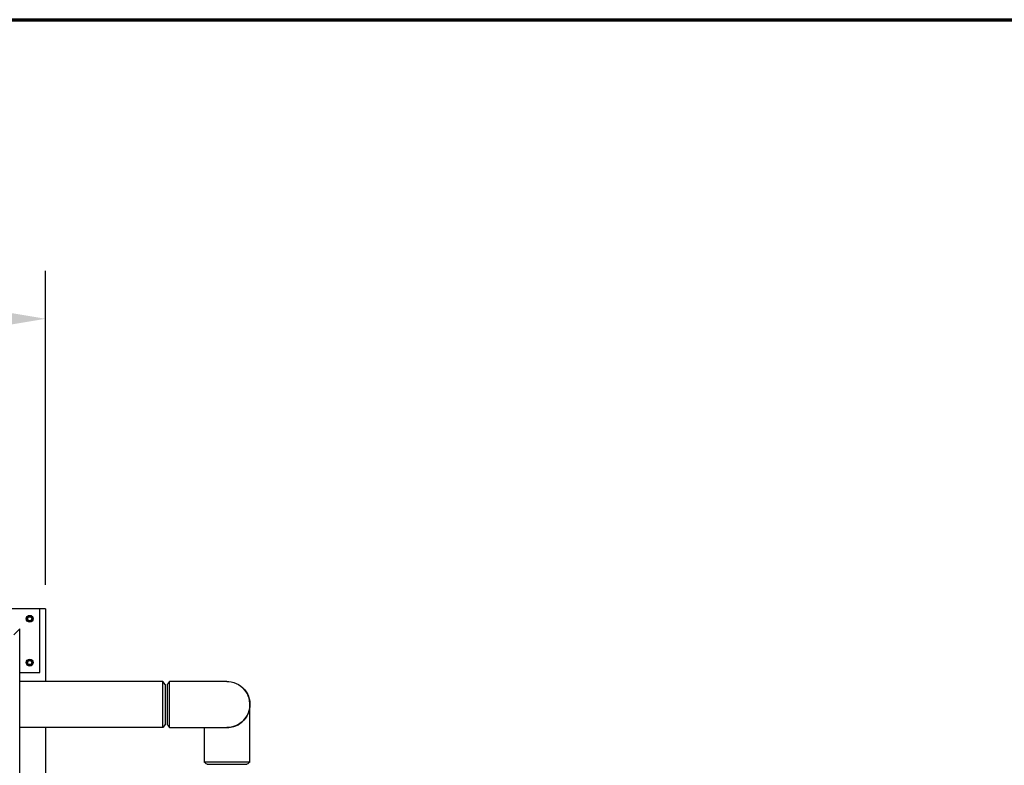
# Model space of a CAD drawing. Header units: inches. Extents: x 18 to 846, y -44 to 561.
# Tile 641 of 642: x 533 to 594, y 514 to 561. Entities that reach past the tile are written whole.
import ezdxf

# ---------------------------------------------------------------- set-up
doc = ezdxf.new("R2010")
doc.units = ezdxf.units.IN
doc.header["$LTSCALE"] = 24
doc.header["$MEASUREMENT"] = 0
for name, color, linetype, lineweight in [('Border (ANSI)', 7, 'Continuous', 70), ('Dimension (ANSI)', 7, 'Continuous', 25), ('Visible (ANSI)', 7, 'Continuous', 30)]:
    doc.layers.add(name, color=color, linetype=linetype, lineweight=lineweight)
doc.styles.add('Note Text (ANSI)', font='tahoma.ttf')
doc.dimstyles.new('SB Fraction-16 (ANSI)', dxfattribs={"dimscale": 24, "dimtxt": 0.125, "dimasz": 0.098425, "dimexe": 0.125, "dimexo": 0.0625, "dimgap": 0.031496, "dimtad": 0, "dimtih": 1, "dimtoh": 1, "dimdec": 4, "dimrnd": 1e-08, "dimzin": 0, "dimdsep": 46, "dimlunit": 5, "dimtxsty": 'Note Text (ANSI)', "dimcen": 0.09, "dimdle": 0.393701, "dimclrd": 256, "dimclre": 256, "dimclrt": 256, "dimadec": 0, "dimazin": 3, "dimtfac": 0.96, "dimtofl": 0, "dimtmove": 0, "dimatfit": 3, "dimfxl": 1, "dimfrac": 2, "dimtolj": 1, "dimtzin": 12, "dimlwd": -1, "dimlwe": -1, "dimarcsym": 0})

# ---------------------------------------------------------------- blocks, each defined once
blk = doc.blocks.new('Borders SUPERIOR BORDER')
at = {"layer": 'Border (ANSI)'}
blk.add_line((0.75, 23.375), (35.25, 23.375), dxfattribs=at)
blk = doc.blocks.new('*D17')
at = {"layer": 'Defpoints', "color": 0, "transparency": 16777216}
for p in [(534.178, 542.244), (336.178, 524.056), (534.178, 524.056)]:
    blk.add_point(p, dxfattribs=at)
at = {"layer": 'Dimension (ANSI)', "transparency": 16777216}
for p, q in [((336.178, 525.556), (336.178, 545.244)), ((534.178, 525.556), (534.178, 545.244)), ((338.541, 542.244), (431.346, 542.244)), ((531.816, 542.244), (439.011, 542.244))]:
    blk.add_line(p, q, dxfattribs=at)
for points in [[(338.541, 542.638), (338.541, 541.851), (336.178, 542.244)], [(531.816, 542.638), (531.816, 541.851), (534.178, 542.244)]]:
    blk.add_solid(points, dxfattribs=at)
at = {"layer": 'Dimension (ANSI)', "transparency": 16777216, "insert": (432.102, 543.813), "char_height": 3, "attachment_point": 1, "style": 'Note Text (ANSI)'}
blk.add_mtext('\\A1;198', dxfattribs=at)

msp = doc.modelspace()

# ---------------------------------------------------------------- linework, layer by layer
at = {"layer": 'Visible (ANSI)'}
for p, q in [((533.80343, 524.0563), (529.80343, 524.0563)), ((534.17843, 524.0563), (533.80343, 524.0563)), ((533.80343, 520.0563), (533.80343, 524.0563)), ((534.17843, 524.0563), (534.17843, 519.4938)), ((533.10043, 523.5664), (533.02243, 523.52137)), ((533.02243, 523.52137), (533.02243, 523.4313)), ((533.02243, 523.4313), (533.02243, 523.34124)), ((533.02243, 523.34124), (533.10043, 523.2962)), ((533.17843, 523.61144), (533.10043, 523.5664)), ((533.10043, 523.2962), (533.17843, 523.25117)), ((533.25643, 523.5664), (533.17843, 523.61144)), ((533.17843, 523.25117), (533.25643, 523.2962)), ((533.33443, 523.52137), (533.25643, 523.5664)), ((533.25643, 523.2962), (533.33443, 523.34124)), ((533.33443, 523.4313), (533.33443, 523.52137)), ((533.33443, 523.34124), (533.33443, 523.4313)), ((532.17843, 522.42423), (532.55343, 522.79923)), ((532.55343, 450.0563), (532.55343, 522.79923)), ((533.10043, 520.8164), (533.02243, 520.77137)), ((533.02243, 520.77137), (533.02243, 520.6813)), ((533.02243, 520.6813), (533.02243, 520.59124)), ((533.02243, 520.59124), (533.10043, 520.5462)), ((533.17843, 520.86144), (533.10043, 520.8164)), ((533.25643, 520.8164), (533.17843, 520.86144)), ((533.33443, 520.77137), (533.25643, 520.8164)), ((533.25643, 520.5462), (533.33443, 520.59124)), ((533.33443, 520.6813), (533.33443, 520.77137)), ((533.33443, 520.59124), (533.33443, 520.6813)), ((532.55343, 520.0563), (533.80343, 520.0563)), ((533.10043, 520.5462), (533.17843, 520.50117)), ((533.17843, 520.50117), (533.25643, 520.5462)), ((541.53406, 519.4938), (532.55343, 519.4938)), ((541.53406, 516.6188), (541.53406, 519.4938)), ((541.67793, 519.3063), (541.53406, 519.4938)), ((545.55022, 519.4963), (541.94532, 519.4963)), ((541.67793, 519.3063), (541.67793, 516.8063)), ((541.80293, 519.30876), (541.80293, 516.80382)), ((546.99293, 514.44869), (546.99293, 518.0536)), ((541.53406, 516.6188), (532.55343, 516.6188)), ((534.17843, 516.6188), (534.17843, 450.0563)), ((541.67793, 516.8063), (541.53406, 516.6188)), ((541.94532, 516.6163), (545.55022, 516.6163)), ((544.11293, 516.6163), (544.11293, 514.44869)), ((544.30047, 514.3063), (545.55293, 514.3063)), ((545.55293, 514.3063), (546.80541, 514.3063))]:
    msp.add_line(p, q, dxfattribs=at)
for centre, radius in [((533.17843, 523.4313), 0.216), ((533.17843, 523.4313), 0.1248), ((533.17843, 520.6813), 0.216), ((533.17843, 520.6813), 0.1248)]:
    msp.add_circle(centre, radius, dxfattribs=at)
for centre, start, end in [((533.17843, 523.4313), 120, 180), ((533.17843, 523.4313), 180, 240), ((533.17843, 523.4313), 60, 120), ((533.17843, 523.4313), 240, 300), ((533.17843, 523.4313), 0, 60), ((533.17843, 523.4313), 300, 0), ((533.17843, 520.6813), 120, 180), ((533.17843, 520.6813), 180, 240), ((533.17843, 520.6813), 60, 120), ((533.17843, 520.6813), 0, 60), ((533.17843, 520.6813), 300, 0), ((533.17843, 520.6813), 240, 300)]:
    msp.add_arc(centre, 0.156, start, end, dxfattribs=at)
for points in [[(541.80293, 519.3088), (541.85039, 519.3713), (541.89785, 519.4338), (541.94532, 519.4963)], [(541.94532, 516.6163), (541.89785, 516.6788), (541.85039, 516.7413), (541.80293, 516.8038)], [(545.4407, 516.61632), (545.47803, 516.61339), (545.51548, 516.61191), (545.55293, 516.61191)], [(544.30043, 514.3063), (544.23793, 514.35377), (544.17543, 514.40123), (544.11293, 514.44869)], [(546.99293, 514.44869), (546.93043, 514.40123), (546.86793, 514.35377), (546.80543, 514.3063)]]:
    msp.add_open_spline(points, degree=3, dxfattribs=at)
for points, knots in [([(541.94532, 516.61632), (541.94532, 516.61641), (541.94532, 516.65165), (541.94531, 516.79888), (541.94531, 516.92226), (541.94531, 517.23354), (541.94531, 517.42105), (541.9453, 517.82855), (541.9453, 518.04882), (541.9453, 518.47525), (541.94531, 518.68115), (541.94531, 519.04006), (541.94531, 519.19233), (541.94531, 519.41054), (541.94532, 519.47637), (541.94532, 519.49499), (541.94532, 519.49628), (541.94532, 519.49626)], [-1.57267431, -1.57267431, -1.57267431, -1.57267431, -1.1908901, -1.1908901, -0.74775686, -0.74775686, -0.30609723, -0.30609723, 0.1436733, 0.1436733, 0.59274122, 0.59274122, 1.04590561, 1.04590561, 1.49882494, 1.49882494, 1.57267431, 1.57267431, 1.57267431, 1.57267431]), ([(545.55023, 519.49626), (545.58567, 519.49628), (545.62112, 519.49499), (545.87325, 519.47637), (546.08611, 519.41054), (546.46193, 519.19233), (546.62461, 519.04006), (546.86604, 518.68115), (546.94538, 518.47525), (547.00701, 518.04882), (546.9891, 517.82855), (546.86046, 517.42105), (546.75151, 517.23354), (546.46326, 516.92226), (546.28392, 516.79888), (545.91661, 516.65165), (545.73347, 516.61641), (545.55022, 516.61632)], [-1.57267427, -1.57267427, -1.57267427, -1.57267427, -1.49882494, -1.49882494, -1.04590561, -1.04590561, -0.59274122, -0.59274122, -0.1436733, -0.1436733, 0.30609723, 0.30609723, 0.74775686, 0.74775686, 1.1908901, 1.1908901, 1.57267427, 1.57267427, 1.57267427, 1.57267427]), ([(545.55293, 516.61191), (545.69666, 516.61191), (545.84036, 516.63364), (546.16156, 516.73296), (546.33376, 516.8272), (546.62628, 517.07402), (546.74702, 517.22588), (546.92808, 517.57876), (546.98219, 517.78273), (547.00069, 518.19343), (546.96562, 518.39992), (546.81707, 518.77053), (546.70761, 518.93604), (546.57009, 519.07346)], [-3.14159265, -3.14159265, -3.14159265, -3.14159265, -2.84306953, -2.84306953, -2.44315297, -2.44315297, -2.04730492, -2.04730492, -1.61773044, -1.61773044, -1.1908901, -1.1908901, -0.78539816, -0.78539816, -0.78539816, -0.78539816]), ([(545.55293, 514.44862), (545.41972, 514.44862), (545.28653, 514.44863), (544.9475, 514.44864), (544.75079, 514.44865), (544.42574, 514.44867), (544.29754, 514.44868), (544.14818, 514.44869), (544.1131, 514.44869), (544.11298, 514.44869)], [-3.14159265, -3.14159265, -3.14159265, -3.14159265, -2.86492266, -2.86492266, -2.40917784, -2.40917784, -1.95396487, -1.95396487, -1.57267427, -1.57267427, -1.57267427, -1.57267427]), ([(546.99291, 514.44869), (546.99292, 514.44869), (546.99244, 514.44869), (546.98219, 514.44869), (546.92808, 514.44869), (546.74702, 514.44868), (546.62628, 514.44867), (546.33376, 514.44865), (546.16156, 514.44864), (545.84036, 514.44863), (545.69666, 514.44862), (545.55293, 514.44862)], [1.57267427, 1.57267427, 1.57267427, 1.57267427, 1.61773044, 1.61773044, 2.04730492, 2.04730492, 2.44315297, 2.44315297, 2.84306953, 2.84306953, 3.14159265, 3.14159265, 3.14159265, 3.14159265])]:
    msp.add_open_spline(points, degree=3, knots=knots, dxfattribs=at)

# ---------------------------------------------------------------- block references
at = {"xscale": 24, "yscale": 24, "zscale": 24}
msp.add_blockref('Borders SUPERIOR BORDER', (0, 0), dxfattribs=at)

# ---------------------------------------------------------------- dimensions: what is measured, and where the dimension line sits
at = {"layer": 'Dimension (ANSI)'}
dim = msp.add_linear_dim(base=(534.17843, 542.24426), p1=(336.17843, 524.0563), p2=(534.17843, 524.0563), dimstyle='SB Fraction-16 (ANSI)', override={"dimgap": 0.031496, "dimtih": 0, "dimtoh": 0, "dimdec": 4, "dimtol": 0, "dimlim": 0, "dimtp": 0, "dimtm": 0, "dimtdec": 2, "dimatfit": 1}, dxfattribs=at)
dim.commit()
dim.dimension.update_dxf_attribs({"geometry": '*D17', "text_midpoint": (435.17843, 542.24426), "dimtype": 160})

doc.saveas('drawing.dxf')
